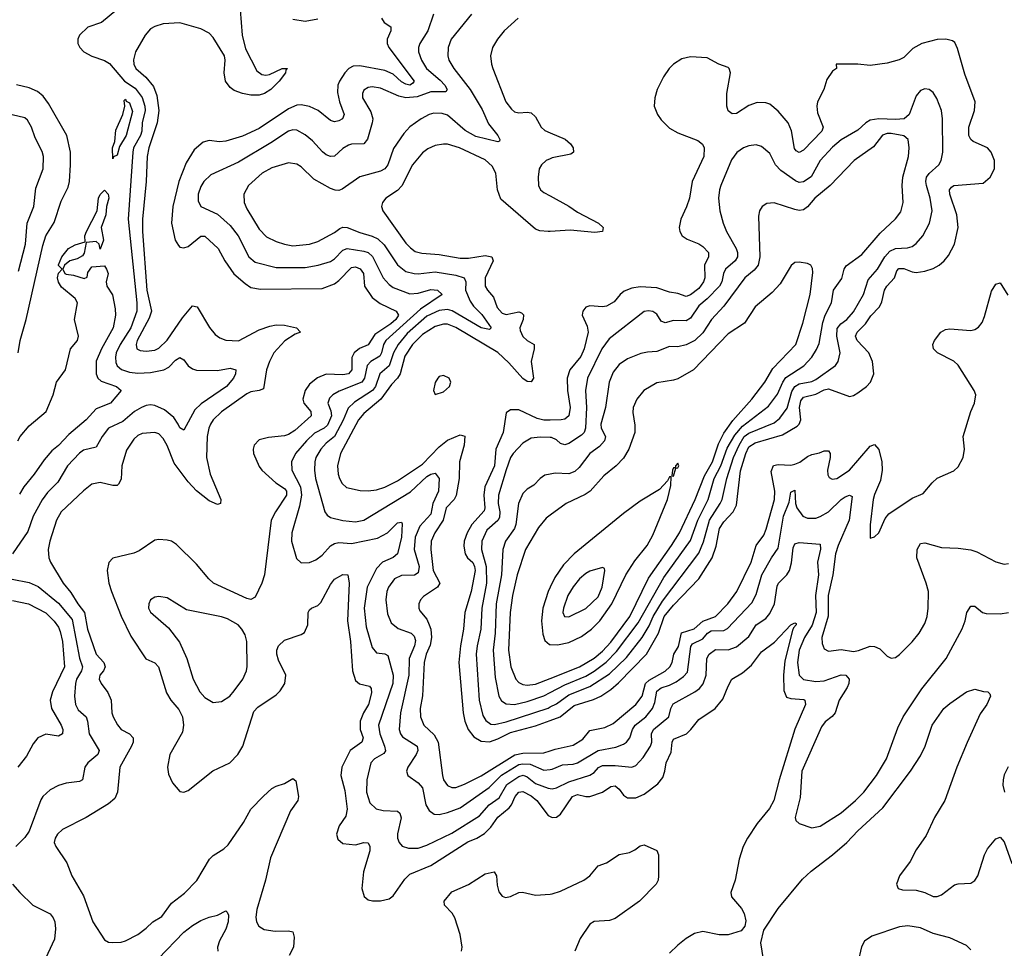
# Model space of a CAD drawing. Header units: inches. Extents: x 1682530 to 1839546, y 640742 to 791647.
# Tile 831 of 923: x 1787465 to 1792170, y 731784 to 736223. Entities that reach past the tile are written whole.
import ezdxf

# ---------------------------------------------------------------- set-up
doc = ezdxf.new("R2010")
doc.units = ezdxf.units.IN
doc.header["$MEASUREMENT"] = 0
doc.layers.add('B7783', color=7, linetype='Continuous')
doc.layers.add('B7793', color=7, linetype='Continuous')

msp = doc.modelspace()

# ---------------------------------------------------------------- linework, layer by layer
at = {"layer": 'B7783', "color": 5}
for points, elevation in [([(1787929.1, 736270.9), (1787856.5, 736210), (1787790, 736187.7), (1787751.1, 736150), (1787743.2, 736130), (1787742.7, 736110), (1787752.9, 736090), (1787771.5, 736070), (1787809.1, 736049.1), (1787870, 736027.6), (1787894.4, 736014.4), (1787966.1, 735930), (1788016.8, 735896.8), (1788050.9, 735850.9), (1788062.6, 735810), (1788063.9, 735790), (1788050.7, 735730), (1788048.1, 735690), (1788042.7, 735670), (1788009.2, 735610), (1788004.9, 735590), (1787983.4, 735270), (1788024, 734870), (1788024.1, 734830), (1787995.5, 734750), (1787945.5, 734670), (1787926.5, 734630), (1787922.1, 734610), (1787923.8, 734583.8), (1787930, 734568), (1787951.2, 734551.2), (1787990, 734538.6), (1788030, 734533.9), (1788090, 734537.3), (1788153.7, 734550), (1788177.7, 734562.3), (1788210, 734595.8), (1788230, 734608), (1788250, 734597.6), (1788270, 734568.1), (1788290, 734554), (1788310, 734548.6), (1788410, 734546.4), (1788470, 734557.3), (1788498, 734550), (1788495.6, 734530), (1788486.7, 734510), (1788453, 734470), (1788332.9, 734387.1), (1788302, 734358), (1788250, 734261.3), (1788230, 734271.6), (1788222.9, 734290), (1788201.1, 734321.1), (1788157.5, 734357.5), (1788110, 734378.9), (1788090, 734382.1), (1788070, 734378.4), (1788046.4, 734370), (1788013.4, 734350), (1787957.2, 734302.8), (1787889.7, 734270.3), (1787859.4, 734230), (1787830, 734179.8), (1787770, 734165.8), (1787750, 734151.4), (1787693.1, 734090), (1787647.2, 734012.8), (1787597.7, 733962.3), (1787572.6, 733927.4), (1787530.1, 733850), (1787503.4, 733776.6), (1787430.2, 733670)], 560), ([(1788518.3, 736270), (1788527.9, 736150), (1788544, 736084), (1788598.3, 735978.3), (1788621.5, 735961.5), (1788641.3, 735958.7), (1788658.2, 735961.8), (1788719, 735990), (1788744.7, 735990), (1788737.3, 735982.7), (1788735.8, 735970), (1788705.3, 735930), (1788665.5, 735890), (1788634.9, 735870), (1788610, 735863.2), (1788570, 735862), (1788530, 735869.9), (1788490, 735885.6), (1788470, 735899.9), (1788448.8, 735930), (1788442.8, 735970), (1788447.5, 736030), (1788443.4, 736050), (1788390, 736137.7), (1788370, 736158.6), (1788330, 736179.6), (1788230, 736208.6), (1788150, 736203.4), (1788110, 736190.7), (1788090, 736179.3), (1788064.5, 736150), (1788017.6, 736070), (1788008.7, 736031.3), (1788010.2, 736010), (1788019.2, 735990), (1788068.3, 735948.3), (1788103.9, 735903.9), (1788121.1, 735861.1), (1788130.5, 735790), (1788122.2, 735730), (1788082.6, 735610), (1788074.2, 735570), (1788069, 735450), (1788051.4, 735270), (1788051.8, 735210), (1788073.3, 734930), (1788094.1, 734830), (1788084, 734796), (1788026.7, 734690), (1788022.1, 734670), (1788025, 734650), (1788041.2, 734641.2), (1788070, 734638.7), (1788110, 734643.2), (1788130, 734652.6), (1788170, 734691.1), (1788242.4, 734797.6), (1788290, 734855.2), (1788313.5, 734850), (1788372, 734752), (1788398.6, 734718.6), (1788421.7, 734701.7), (1788450, 734691), (1788510, 734688.8), (1788610, 734740.3), (1788661, 734759), (1788690, 734764.7), (1788730, 734762.5), (1788788.2, 734750), (1788806.4, 734730), (1788780.8, 734719.2), (1788732.1, 734687.9), (1788679.6, 734630), (1788658.3, 734590), (1788644.1, 734550), (1788630, 734458.5), (1788610, 734450.5), (1788570, 734444.9), (1788550, 734434.5), (1788430, 734349.3), (1788390.1, 734310), (1788377.2, 734290), (1788368.5, 734270), (1788361, 734230), (1788357.7, 734130), (1788375.4, 734050), (1788426, 733930), (1788424, 733910), (1788410, 733905.1), (1788370, 733923.7), (1788310, 733970.5), (1788270, 734013.6), (1788203.3, 734103.3), (1788170, 734187.3), (1788150, 734221.4), (1788130, 734243.1), (1788110, 734250.5), (1788050, 734244.5), (1788030, 734235.2), (1788010, 734217.8), (1787975.1, 734164.9), (1787952.5, 734090), (1787950, 734026), (1787937.7, 734002.3), (1787930, 733996.4), (1787910, 733996.2), (1787850, 734010.6), (1787810, 734003.1), (1787770, 733971.7), (1787662.7, 733870), (1787641.1, 733830), (1787609.5, 733730), (1787601.7, 733690), (1787603.5, 733650), (1787611.6, 733630), (1787673, 733530), (1787710, 733484.6), (1787742.9, 733430), (1787774.3, 733390), (1787789.7, 733310), (1787830.6, 733190), (1787867.2, 733150), (1787873.6, 733130), (1787866.2, 733110), (1787847.9, 733090), (1787845.1, 733070), (1787853.5, 733050), (1787886.2, 733006.1), (1787901.4, 732970), (1787905.6, 732910), (1787911.6, 732890), (1787932.2, 732852.2), (1787950.1, 732830.1), (1787990, 732809.2), (1788007.6, 732790), (1788007.1, 732770), (1787999.8, 732750), (1787943.6, 732650), (1787932.3, 732530), (1787919.4, 732500.6), (1787890, 732475), (1787782.4, 732410), (1787670, 732352.6), (1787645.8, 732330), (1787634.3, 732310), (1787630.4, 732290.4), (1787637.6, 732270), (1787690, 732192.7), (1787714.2, 732130), (1787770, 732034.4), (1787814.9, 731910), (1787870, 731823.8), (1787890, 731813.7), (1787910, 731811.8), (1787950, 731813.1), (1787970, 731818.9), (1788029.8, 731850.2), (1788070, 731879.6), (1788100.5, 731910), (1788143.5, 731936.5), (1788190, 731999.8), (1788251.9, 732048.1), (1788311.5, 732108.5), (1788372, 732210), (1788390, 732227.4), (1788441.3, 732258.7), (1788461.7, 732278.3), (1788535.1, 732384.9), (1788570, 732448.9), (1788630, 732511.7), (1788670, 732548.5), (1788690, 732558.7), (1788730, 732571.8), (1788770, 732596.4), (1788785.1, 732585.1), (1788797.2, 732510), (1788794.9, 732490), (1788759.6, 732440.4), (1788664, 732216), (1788639.7, 732110), (1788597.9, 731970), (1788593.1, 731933.1), (1788596.1, 731910), (1788607, 731890), (1788633.7, 731873.7), (1788685.4, 731865.4), (1788750, 731868.1), (1788770, 731862.4), (1788776.8, 731836.8), (1788773.3, 731790), (1788752.6, 731750)], 580), ([(1789194.6, 736230), (1789206.2, 736210), (1789239.1, 736190), (1789238.7, 736170), (1789221.2, 736130), (1789220.7, 736110), (1789228.5, 736090), (1789350.1, 735930), (1789342.4, 735917.6), (1789330, 735909.9), (1789310, 735914.9), (1789290, 735926.3), (1789250, 735962.8), (1789210, 735980.2), (1789090, 736002.8), (1789059.2, 736000.8), (1789037.6, 735990), (1789018.3, 735970), (1788992.9, 735930), (1788985.5, 735910), (1788984.5, 735875.5), (1788992.9, 735830), (1789015.6, 735770), (1789008.1, 735750), (1788990, 735739.9), (1788970, 735734.9), (1788950, 735741), (1788890.6, 735790), (1788850, 735808.8), (1788810, 735816.2), (1788790, 735814), (1788750, 735796.6), (1788610, 735703.7), (1788530, 735666.6), (1788450, 735642.3), (1788419.8, 735639.8), (1788370, 735645.3), (1788341.9, 735638.1), (1788298.5, 735601.5), (1788261.1, 735538.9), (1788225.5, 735450), (1788197.5, 735330), (1788190.5, 735250), (1788208.7, 735168.7), (1788223.2, 735143.2), (1788230, 735136.5), (1788250, 735132.7), (1788270, 735138.7), (1788330, 735188.7), (1788350, 735188.4), (1788413.4, 735130), (1788446, 735070), (1788488.6, 735008.6), (1788541.8, 734961.8), (1788570, 734943), (1788615.7, 734935.7), (1788910, 734938.4), (1788970, 734961.2), (1788990, 734975.9), (1789050, 735038.8), (1789070, 735041.5), (1789092.1, 735032.1), (1789107.8, 735010), (1789112.8, 734950), (1789150, 734895), (1789187.2, 734867.2), (1789264.4, 734830), (1789275.5, 734810), (1789262.3, 734790), (1789238.7, 734770), (1789162.3, 734717.7), (1789130.3, 734669.7), (1789088.7, 734651.3), (1789063.4, 734630), (1789051.5, 734608.5), (1789051.8, 734550), (1789036.1, 734530), (1789010, 734525.6), (1788930, 734528.2), (1788888.8, 734511.2), (1788850, 734481.1), (1788829.5, 734450), (1788818.8, 734410), (1788822.9, 734390), (1788856.6, 734350), (1788857.4, 734330), (1788780, 734260), (1788750, 734239.9), (1788730, 734233.9), (1788653.3, 734226.7), (1788610, 734214.8), (1788584.8, 734190), (1788580.5, 734170), (1788582.3, 734150), (1788610, 734086.9), (1788622.7, 734070), (1788688.6, 734008.6), (1788730, 733981.6), (1788740.4, 733970), (1788740.3, 733950), (1788687, 733870), (1788666.7, 733830), (1788635, 733570), (1788622.4, 733530), (1788590, 733462.3), (1788570, 733452.1), (1788550, 733456), (1788391.1, 733530), (1788368.8, 733550), (1788310, 733620.4), (1788214.1, 733714.1), (1788190, 733729.8), (1788170, 733735.5), (1788130, 733738.5), (1788110, 733734.4), (1788035.6, 733684.4), (1788010, 733672.2), (1787910.2, 733649.8), (1787891, 733629), (1787882.2, 733590), (1787891.5, 733530), (1787903.5, 733490), (1787950, 733371.5), (1787996.2, 733276.2), (1788067.1, 733167.1), (1788110, 733148.6), (1788128.6, 733130), (1788165.9, 733005.9), (1788188, 732970), (1788224.8, 732924.8), (1788242.2, 732890), (1788247.6, 732850), (1788242.3, 732817.7), (1788181.8, 732710), (1788170.8, 732650), (1788176.1, 732616.1), (1788195, 732575), (1788230, 732533.4), (1788250, 732530.5), (1788270, 732538), (1788388.2, 732631.8), (1788468.4, 732670), (1788508, 732710), (1788531.9, 732750), (1788583.4, 732916.6), (1788603, 732936.9), (1788690, 732994.9), (1788710, 733014.6), (1788731.5, 733050), (1788736.2, 733090), (1788701.7, 733161.7), (1788693.3, 733190), (1788693.6, 733210), (1788702, 733230), (1788730, 733256.5), (1788810, 733283.6), (1788825.7, 733294.3), (1788842.7, 733330), (1788843.9, 733390), (1788850, 733401.6), (1788859.5, 733410), (1788890, 733422.2), (1788903.3, 733436.7), (1788950, 733523.2), (1788970, 733548.6), (1789010, 733571.4), (1789032.7, 733570), (1789040.2, 733530), (1789032.3, 733350), (1789045.3, 733250), (1789055, 733110), (1789070, 733064.6), (1789088.9, 733048.9), (1789137.4, 733037.4), (1789145.4, 733025.4), (1789145.8, 733005.8), (1789131.7, 732950), (1789107.2, 732910), (1789092.3, 732870), (1789091.4, 732830), (1789105.7, 732790), (1789100.2, 732770), (1789043.5, 732730), (1789003.7, 732650), (1788998.9, 732610), (1789018.1, 732538.1), (1789030.5, 732449.5), (1789024.2, 732415.7), (1788991.1, 732370), (1788979.1, 732330), (1788985.4, 732305.4), (1789010, 732285.2), (1789070, 732278.9), (1789110, 732289.2), (1789130, 732288.4), (1789137.7, 732270), (1789138.5, 732250), (1789107.2, 732150), (1789100.8, 732070), (1789111.8, 732031.8), (1789130, 732015.5), (1789150.3, 732010.3), (1789190, 732010.3), (1789230, 732020.3), (1789250, 732034.9), (1789305.9, 732114.1), (1789330, 732138.1), (1789430, 732179.3), (1789606.8, 732293.2), (1789650, 732310.1), (1789686.5, 732333.5), (1789716.8, 732363.2), (1789750, 732411.2), (1789804.9, 732455.1), (1789815.9, 732470), (1789832.8, 732510), (1789850, 732530.5), (1789870, 732534.2), (1789910, 732513.6), (1789935.9, 732490), (1789990, 732418), (1790000, 732413.6)], 620), ([(1789443, 736250), (1789416.1, 736170), (1789378, 736110), (1789371, 736090), (1789370.9, 736070), (1789385.8, 736030), (1789409.5, 735990), (1789474.8, 735934.8), (1789496.9, 735910), (1789508.4, 735890), (1789501.4, 735878.6), (1789430, 735878.4), (1789365, 735855), (1789310, 735849.5), (1789277.5, 735857.5), (1789190, 735896.1), (1789150, 735902.9), (1789130, 735899.8), (1789110, 735886.6), (1789102.8, 735870), (1789103.2, 735850), (1789143, 735783), (1789151.8, 735750), (1789150.1, 735730), (1789127.1, 735652.9), (1789110.1, 735629.9), (1789050.9, 735629.1), (1789036.1, 735623.9), (1789010, 735607.9), (1788970, 735571.6), (1788950, 735569.9), (1788930, 735577.3), (1788911.3, 735591.3), (1788863.7, 735643.7), (1788830, 735672.4), (1788790, 735695.4), (1788770, 735697.3), (1788750, 735690.6), (1788665.8, 735634.3), (1788510, 735543), (1788377.9, 735482.1), (1788344.6, 735450), (1788330, 735426), (1788318.2, 735390), (1788317.4, 735357.4), (1788330.2, 735330.2), (1788410, 735294.2), (1788470, 735240.2), (1788509.7, 735189.7), (1788559.4, 735090), (1788590, 735063.5), (1788690, 735038.2), (1788830, 735039.1), (1788890.7, 735049.3), (1788950, 735067.8), (1788970, 735080.8), (1789010, 735120.9), (1789030, 735129.6), (1789110, 735117.3), (1789130.8, 735110.8), (1789151, 735091), (1789201.2, 734990), (1789230, 734956.8), (1789250, 734942.9), (1789330, 734912.6), (1789370, 734915.3), (1789430, 734933.8), (1789461.3, 734930), (1789484.6, 734910), (1789379.8, 734840.2), (1789215.2, 734690), (1789203.1, 734670), (1789194.1, 734630), (1789185.4, 734614.6), (1789142.6, 734590), (1789124.9, 734570), (1789113.3, 734510), (1789099.8, 734490), (1788992.4, 734447.6), (1788961.6, 734430), (1788945.4, 734414.6), (1788936.8, 734390), (1788952.6, 734352.7), (1788954.8, 734330), (1788935.3, 734284.7), (1788919.8, 734270), (1788873.8, 734246.2), (1788836.3, 734210), (1788783.2, 734150), (1788763.2, 734110), (1788765.9, 734070), (1788806.9, 733990), (1788812.4, 733950), (1788802.3, 733897.7), (1788765.8, 733770), (1788763.6, 733730), (1788787.9, 733647.9), (1788810, 733626), (1788850, 733627.7), (1788879.7, 733640.3), (1788910, 733662.7), (1788950, 733707.9), (1788970, 733719.3), (1788990, 733723.6), (1789050, 733719.2), (1789175.1, 733744.9), (1789222.5, 733770), (1789270, 733817.6), (1789290, 733821.6), (1789293.3, 733813.3), (1789290.1, 733750), (1789270.1, 733669.9), (1789250, 733651.8), (1789198.2, 733630), (1789170, 733599.8), (1789125.3, 733510), (1789111.4, 733410), (1789121, 733321), (1789150, 733221.7), (1789170, 733195.9), (1789210, 733191.7), (1789223.5, 733183.5), (1789250.5, 733090), (1789247.4, 733050), (1789180.3, 732850), (1789185.3, 732810), (1789208.8, 732750), (1789212.4, 732727.6), (1789205.4, 732714.6), (1789160.2, 732690), (1789142.9, 732670), (1789123.5, 732590), (1789121.6, 732530), (1789138.9, 732478.9), (1789168.8, 732450), (1789202.4, 732442.4), (1789270, 732439.2), (1789281.5, 732430), (1789287.7, 732407.7), (1789271.2, 732331.2), (1789271.1, 732311.1), (1789278.3, 732290), (1789292.9, 732272.9), (1789322.7, 732262.7), (1789370, 732263.3), (1789410, 732277.3), (1789530, 732334.6), (1789662.6, 732417.4), (1789708.8, 732470), (1789756, 732504), (1789793.2, 732566.8), (1789850, 732605.3), (1789871.1, 732611.1), (1789890, 732603.1), (1789930, 732572.4), (1789990, 732549.6), (1790000, 732548.1)], 640), ([(1789623.5, 736250), (1789526.3, 736130), (1789512.1, 736090), (1789511.4, 736051.4), (1789516.3, 736030), (1789539.8, 735990), (1789618.5, 735890), (1789674.7, 735794.7), (1789705.5, 735725.5), (1789749.2, 735670), (1789760.3, 735650), (1789758, 735642), (1789750, 735638.9), (1789645.3, 735665.3), (1789593.7, 735693.7), (1789510, 735766.3), (1789484.4, 735775.6), (1789444.1, 735775.9), (1789422.4, 735770), (1789383.6, 735750), (1789329.6, 735710.4), (1789300.1, 735679.9), (1789252, 735608), (1789223.9, 735530), (1789210, 735509.8), (1789190, 735498.5), (1789090, 735472.2), (1789006.8, 735413.2), (1788990, 735407), (1788972.1, 735407.9), (1788950, 735416.5), (1788870, 735461.4), (1788810, 735519.4), (1788790, 735533.2), (1788750, 735539), (1788670, 735514.5), (1788623.5, 735490), (1788558, 735430), (1788536.6, 735390), (1788538, 735350), (1788550, 735319.5), (1788610, 735221.2), (1788644.8, 735184.8), (1788690, 735162.8), (1788730, 735149.5), (1788770, 735142.6), (1788849.9, 735150.1), (1788890, 735162.5), (1788970, 735206.7), (1788994.7, 735225.3), (1789010, 735231.5), (1789030, 735230.1), (1789090, 735205.9), (1789150, 735189.1), (1789175.8, 735175.8), (1789206.6, 735146.6), (1789270.7, 735050.7), (1789310, 735020.1), (1789349.7, 735009.7), (1789370, 735009.2), (1789450, 735018.5), (1789550, 735001.9), (1789589.1, 734990), (1789596.6, 734970), (1789595.1, 734930), (1789618, 734878), (1789633.5, 734853.5), (1789674.2, 734814.1), (1789717.6, 734750), (1789710, 734741.5), (1789670, 734749.5), (1789531.6, 734831.6), (1789510, 734837.7), (1789470, 734833.8), (1789410, 734806.3), (1789317.4, 734722.6), (1789273.5, 734670), (1789251.3, 734630), (1789230.7, 734569.3), (1789185.5, 734530), (1789166.1, 734470), (1789151.2, 734450), (1789064.8, 734395.2), (1789034, 734366), (1789010.9, 734309.1), (1788970, 734230.4), (1788930, 734199.2), (1788903.8, 734170), (1788880.4, 734130), (1788875.1, 734110), (1788874, 734070), (1788879.1, 734030), (1788923.2, 733870), (1788934.6, 733854.6), (1788950, 733844.2), (1789008.9, 733828.9), (1789070, 733822.4), (1789110, 733830.1), (1789333.2, 733966.8), (1789410, 734039.7), (1789430, 734050.6), (1789450, 734054.7), (1789469.4, 734030), (1789466.5, 733970), (1789439.6, 733910), (1789430, 733858.9), (1789377.4, 733802.6), (1789355.2, 733750), (1789350.8, 733690), (1789373.4, 733610), (1789370, 733578.9), (1789352.2, 733567.8), (1789290, 733565.8), (1789256.2, 733550), (1789226.7, 733510), (1789219.8, 733490), (1789215.5, 733450), (1789222.2, 733382.2), (1789240.5, 733340.5), (1789272.9, 733312.9), (1789335.6, 733290), (1789350, 733275.6), (1789355.9, 733255.9), (1789352, 733230), (1789326.3, 733170), (1789324.6, 733090), (1789284.6, 732910), (1789279.2, 732830), (1789284.4, 732810), (1789295, 732795), (1789365.2, 732750), (1789366.9, 732730), (1789359.5, 732710), (1789319.7, 732650), (1789312.8, 732630), (1789320.3, 732610), (1789370, 732575.6), (1789390.5, 732550.5), (1789405.9, 732470), (1789421.9, 732441.9), (1789445.9, 732425.9), (1789470, 732423.2), (1789510, 732432.9), (1789570, 732455.7), (1789707.9, 732552.1), (1789767.8, 732612.2), (1789850, 732662.1), (1789870, 732666.3), (1789904.5, 732664.5), (1789970, 732635.9), (1790000, 732638.7)], 660), ([(1788770, 736226.6), (1788830, 736215.7), (1788890, 736227.7)], 620), ([(1789846.5, 736230), (1789779.7, 736170), (1789748, 736130), (1789724.9, 736090), (1789714.7, 736050), (1789719.2, 736010), (1789726.4, 735990), (1789788.7, 735831.3), (1789815.4, 735795.4), (1789830, 735783.2), (1789850, 735777.6), (1789890, 735782), (1789910, 735778.9), (1789930, 735759.3), (1789956.5, 735710), (1789974.3, 735694.3), (1790000, 735683.2)], 680), ([(1787457.2, 734630), (1787466.6, 734690), (1787496.6, 734790), (1787576, 735144), (1787590.4, 735190), (1787630, 735254.6), (1787663.6, 735356.4), (1787697, 735423), (1787703.6, 735450), (1787707.7, 735530), (1787707.3, 735590), (1787689.8, 735670), (1787602.8, 735822.8), (1787577.8, 735857.8), (1787550, 735879.5), (1787510, 735898.3), (1787450, 735911.5)], 560), ([(1787459.1, 735020.9), (1787491.9, 735150), (1787500.5, 735250), (1787532.7, 735330), (1787542.6, 735417.4), (1787576.5, 735510), (1787579.1, 735570), (1787572.6, 735592.6), (1787538.3, 735658.3), (1787521.7, 735710), (1787503, 735743), (1787490, 735753.8), (1787428.5, 735768.5)], 580), ([(1790000, 735211), (1789990, 735210.5), (1789950, 735214.7), (1789930, 735221.9), (1789764.7, 735364.7), (1789748.4, 735410), (1789740.8, 735490), (1789722.6, 735522.6), (1789690, 735553.1), (1789566.9, 735610), (1789510, 735627.9), (1789490, 735629.1), (1789450, 735621.7), (1789414.7, 735605.3), (1789390, 735586.5), (1789342.8, 735530), (1789290.9, 735429.1), (1789270, 735407.5), (1789214, 735370), (1789198.2, 735350), (1789193.4, 735330), (1789199.6, 735310), (1789310, 735155.8), (1789332.1, 735132.1), (1789355.6, 735115.6), (1789387.3, 735107.3), (1789470, 735101), (1789570, 735083), (1789610, 735083.8), (1789690, 735096.7), (1789721.3, 735090), (1789726.9, 735070), (1789690.1, 734990), (1789690.1, 734950), (1789701, 734930), (1789730, 734897.2), (1789747, 734847), (1789770, 734819.8), (1789790, 734813.8), (1789850, 734826), (1789862.6, 734822.6), (1789873.1, 734813.1), (1789871.4, 734790), (1789855.3, 734750), (1789856.9, 734736.9), (1789870, 734709.2), (1789890, 734690.2), (1789923.1, 734670), (1789923.5, 734650), (1789909.1, 734590), (1789920.4, 734510), (1789910, 734492.5), (1789890, 734494.1), (1789870, 734507.6), (1789802.9, 734582.9), (1789750, 734632.6), (1789550, 734751.8), (1789510, 734767.1), (1789490, 734767.5), (1789450, 734756.8), (1789390, 734718.1), (1789342.8, 734670), (1789305.8, 734614.2), (1789282.6, 734530), (1789271.2, 734510), (1789241.1, 734478.9), (1789190.1, 734410), (1789110, 734339.9), (1789084.1, 734310), (1788997.3, 734150), (1788983.3, 734090), (1788986.7, 734050), (1788993.1, 734030), (1789006.3, 734006.3), (1789027.5, 733987.5), (1789092.1, 733972.1), (1789130.8, 733970.8), (1789170, 733975.5), (1789210, 733988.1), (1789270, 734019.4), (1789390, 734098.8), (1789470, 734181.1), (1789510, 734213.2), (1789570, 734239.1), (1789591.8, 734231.8), (1789589.5, 734189.5), (1789566.9, 734110), (1789565.6, 734030), (1789550.9, 733949.1), (1789541.4, 733930), (1789503.8, 733890), (1789489.4, 733830), (1789448.7, 733770), (1789431.7, 733730), (1789429.7, 733690), (1789441.1, 733590), (1789472.2, 733530), (1789461.1, 733510), (1789394.3, 733465.7), (1789380.2, 733450), (1789372.5, 733430), (1789371.8, 733410), (1789377.7, 733397.7), (1789410, 733356.8), (1789422.3, 733330), (1789429.1, 733309.1), (1789432.8, 733270), (1789426.1, 733233.9), (1789407.5, 733190), (1789397.6, 733150), (1789389.7, 732990.3), (1789378.5, 732930), (1789380.4, 732890), (1789396.2, 732850), (1789445, 732805), (1789464.9, 732770), (1789485.7, 732610), (1789490.9, 732590), (1789510, 732562), (1789530, 732553.1), (1789550, 732553.3), (1789590, 732568.2), (1789670, 732608.8), (1789831.7, 732708.3), (1789870, 732717.1), (1789970, 732717.7), (1790000, 732727.7)], 680), ([(1790000, 735558.5), (1789981.1, 735550), (1789959, 735530), (1789948.2, 735510), (1789942.2, 735470), (1789944.7, 735430), (1789953.7, 735410), (1789970, 735396.9), (1790000, 735380.8)], 680), ([(1787455.6, 734210), (1787467.2, 734230), (1787510, 734281.3), (1787591.5, 734350), (1787625.1, 734430), (1787640.9, 734490), (1787683.7, 734550), (1787707, 734650), (1787741.2, 734690), (1787746.6, 734710), (1787727.6, 734790), (1787741.2, 734870), (1787729.5, 734890), (1787664.5, 734944.5), (1787650, 734968), (1787645.3, 734990), (1787650, 735012), (1787668, 735030), (1787650, 735048), (1787650, 735051.3), (1787666.2, 735090), (1787698.9, 735130), (1787730, 735147.6), (1787778, 735162), (1787776.9, 735190), (1787783.5, 735210), (1787835.1, 735310), (1787841.1, 735370), (1787850, 735387.7), (1787870, 735407.7), (1787887.7, 735390), (1787890.2, 735370), (1787879.5, 735330), (1787875.8, 735290), (1787854, 735230), (1787865.5, 735170), (1787850, 735126), (1787844.5, 735150), (1787830, 735162.9), (1787782, 735158), (1787772.4, 735107.6), (1787764.9, 735095.1), (1787740, 735080.1), (1787704, 735070), (1787679.1, 735050), (1787670.6, 735030), (1787680.7, 735010), (1787686.9, 735006.9), (1787722, 735002), (1787773.2, 734986.8), (1787788, 734992), (1787790, 735014), (1787810, 735042), (1787870, 735046), (1787879.1, 735030), (1787887.3, 735010), (1787878.8, 734970), (1787881, 734950), (1787908, 734908), (1787921.6, 734841.6), (1787922.5, 734810), (1787911.4, 734750), (1787855.6, 734650), (1787830.3, 734590.3), (1787831, 734531), (1787838.3, 734510), (1787854.6, 734494.6), (1787928, 734470), (1787950.5, 734450), (1787898.8, 734390), (1787830, 734363), (1787783.2, 734310), (1787700.1, 734239.9), (1787650, 734187.9), (1787617.9, 734162.1), (1787581.3, 734118.7), (1787533.7, 734050), (1787484.2, 733990), (1787464.3, 733955.7)], 540), ([(1790000, 734309.2), (1789970, 734308.7), (1789937.5, 734317.5), (1789850, 734358), (1789810, 734358.4), (1789790, 734343.7), (1789774.9, 734250), (1789740.9, 734170), (1789733.8, 734090), (1789687.5, 733990), (1789682.4, 733950), (1789687.2, 733890), (1789684.4, 733875.6), (1789625.8, 733810), (1789603.8, 733770), (1789589.2, 733730), (1789586.8, 733706.8), (1789593.6, 733670), (1789605.8, 733650), (1789630, 733627.6), (1789639.1, 733610), (1789641.1, 733590), (1789622.9, 733490), (1789591.7, 733390), (1789586.3, 733310), (1789570.9, 733230), (1789563.1, 733150), (1789584.4, 732910), (1789591.9, 732870), (1789607.5, 732830), (1789634.9, 732794.9), (1789670, 732774.1), (1789710, 732771.2), (1789750, 732784.8), (1789810, 732815), (1789930, 732846.7), (1790000, 732872.3)], 720), ([(1790000, 734226.4), (1789952.2, 734227.8), (1789910, 734223), (1789870, 734199.4), (1789823.1, 734150), (1789811.3, 734130), (1789790, 734070.9), (1789752.8, 733950), (1789751.6, 733910), (1789759.2, 733870), (1789757.2, 733842.8), (1789750, 733829.3), (1789697, 733783), (1789673.8, 733730), (1789672.3, 733690), (1789694.7, 733610), (1789695.3, 733530), (1789672.9, 733410), (1789668.2, 733310), (1789650.9, 733230), (1789646.8, 733190), (1789661, 732970), (1789677.5, 732897.5), (1789692.9, 732872.9), (1789716.1, 732856.1), (1789733.8, 732853.8), (1789790, 732866.8), (1789990, 732932.7), (1790000, 732937.8)], 740), ([(1790000, 734050.6), (1789974.6, 734045.4), (1789952.2, 734030), (1789922, 733998), (1789890, 733979.2), (1789870, 733958.9), (1789849.1, 733910.9), (1789836.1, 733810), (1789829.7, 733790.3), (1789786.7, 733730), (1789773.3, 733690), (1789767.6, 733570), (1789741.8, 733430), (1789736.7, 733290), (1789727.8, 733210), (1789737.9, 733077.9), (1789755, 732990), (1789767.6, 732967.6), (1789790, 732952), (1789830, 732949.7), (1789890, 732963.6), (1789970, 732990.7), (1790000, 733006.5)], 760), ([(1790000, 733853.9), (1789980.5, 733839.5), (1789944.1, 733795.9), (1789882.1, 733690), (1789841.6, 733570), (1789819.5, 733470), (1789808.7, 733390), (1789801.6, 733210), (1789812, 733130), (1789836.1, 733070), (1789850, 733055.1), (1789870, 733045.5), (1789890, 733042.3), (1789930, 733045.9), (1790000, 733074)], 780), ([(1787429.4, 733549.4), (1787510, 733533.2), (1787552.9, 733512.9), (1787650, 733434.2), (1787715.2, 733355.2), (1787750.4, 733170.4), (1787764.7, 733130), (1787760.6, 733110), (1787736.4, 733070), (1787732.2, 733050), (1787726.9, 732990), (1787731.6, 732950), (1787744.2, 732924.2), (1787782, 732890), (1787789.5, 732870), (1787797.7, 732810), (1787845.2, 732730), (1787838.6, 732710), (1787791.3, 732670), (1787776.5, 732650), (1787764.4, 732590), (1787750, 732581), (1787686.4, 732573.6), (1787650, 732561.7), (1787610, 732541), (1787575.3, 732510), (1787565.8, 732494.2), (1787510, 732343.5), (1787490, 732313.7), (1787445.8, 732270)], 560), ([(1790000, 733510.2), (1789990.1, 733490), (1789965.1, 733410), (1789958.1, 733350), (1789965.1, 733285.1), (1789975.3, 733255.3), (1789996.9, 733236.9), (1790000, 733236.7)], 820), ([(1787430, 733446.9), (1787507.4, 733430), (1787590, 733387.3), (1787630, 733347.9), (1787650, 733319.7), (1787658.7, 733298.7), (1787669.7, 733250), (1787678.3, 733130), (1787621.7, 733010), (1787611.2, 732970), (1787617.4, 732930), (1787663.7, 732850), (1787670.7, 732830), (1787670.1, 732809.9), (1787650, 732797.6), (1787590, 732807), (1787551.8, 732790), (1787530, 732761.7), (1787498.1, 732701.9), (1787456.4, 732650)], 540), ([(1789576.2, 731770), (1789579.6, 731790), (1789569.9, 731850), (1789543.7, 731930), (1789531.4, 731951.4), (1789494.7, 731990), (1789493.7, 732010), (1789530, 732053.3), (1789610, 732089.5), (1789690, 732140.5), (1789733, 732150), (1789743.9, 732130), (1789746.3, 732086.3), (1789754.6, 732054.6), (1789770, 732033.7), (1789786.6, 732026.6), (1789810, 732031.1), (1789849.9, 732050.1), (1789868, 732052), (1789930, 732037.9), (1790000, 732043.1)], 580), ([(1787430.3, 732090), (1787465.3, 732050), (1787528.4, 731990), (1787610, 731948.7), (1787624.9, 731930), (1787632.9, 731910), (1787636.2, 731876.2), (1787632, 731828), (1787567.8, 731690)], 560), ([(1788126.5, 731733.5), (1788250, 731860.3), (1788290, 731893.4), (1788330, 731917), (1788370, 731932.7), (1788410, 731942), (1788450, 731962.8), (1788457.1, 731957.1), (1788462.5, 731942.5), (1788461.8, 731910), (1788450, 731875.1), (1788420, 731820), (1788410.9, 731790), (1788411.2, 731770)], 560)]:
    msp.add_lwpolyline(points, dxfattribs=dict(at, elevation=elevation))
for points, elevation in [([(1787910, 735558), (1787908.2, 735610), (1787919.5, 735640.5), (1787924.5, 735695.5), (1787958.2, 735770), (1787967.2, 735810), (1787963.6, 735836.4), (1787970, 735842.8), (1787973.1, 735833.1), (1787990, 735825.7), (1788004.2, 735784.2), (1787973.6, 735670), (1787942.4, 735617.6), (1787930, 735576), (1787913, 735567)], 540), ([(1789490, 734522.4), (1789470, 734517.6), (1789463.1, 734510), (1789450, 734489), (1789442.4, 734450), (1789450.9, 734430.9), (1789490, 734444.9), (1789518.9, 734470), (1789525.6, 734490), (1789517, 734510)], 720), ([(1788130, 733465.1), (1788110, 733462), (1788090.8, 733450), (1788081.6, 733430), (1788080.4, 733410), (1788090, 733390.8), (1788175.3, 733315.3), (1788228, 733248), (1788263.5, 733170), (1788294, 733070), (1788325.8, 733010), (1788350, 732983.1), (1788390, 732959.5), (1788430, 732964.2), (1788469.6, 732990), (1788490, 733014.4), (1788531, 733070), (1788548.5, 733110), (1788551.9, 733131.9), (1788549.8, 733250), (1788543, 733283), (1788527.2, 733310), (1788509.7, 733330), (1788458.5, 733358.5), (1788430, 733368.1), (1788262, 733402), (1788170, 733458.7)], 640)]:
    msp.add_lwpolyline(points, close=True, dxfattribs=dict(at, elevation=elevation))
at = {"layer": 'B7793', "color": 5}
for points, elevation in [([(1790000, 732872.3), (1790048.2, 732890), (1790115.4, 732944.6), (1790206.7, 732973.3), (1790242.7, 732990), (1790290, 733020.8), (1790326.8, 733053.2), (1790459.7, 733190), (1790518.3, 733290), (1790544.5, 733370), (1790590, 733424.9), (1790710.5, 733549.5), (1790774.6, 733650), (1790793.8, 733706.2), (1790810, 733791), (1790830, 733823.3), (1790874.9, 733870), (1790890, 733902.7), (1790910, 734066.5), (1790934.9, 734150), (1790950, 734180.6), (1790979.3, 734200.7), (1791110, 734238.9), (1791180.2, 734279.8), (1791190.5, 734290), (1791198.3, 734310), (1791192.3, 734370), (1791198.3, 734401.7), (1791210, 734419.2), (1791270, 734433.1), (1791310, 734453.5), (1791330, 734458.5), (1791430, 734422), (1791450, 734427.1), (1791470, 734439), (1791512.1, 734470), (1791531, 734490), (1791546.8, 734530), (1791539.8, 734590), (1791522.3, 734630), (1791467.7, 734690), (1791459.6, 734710), (1791466.5, 734730), (1791507.2, 734770), (1791532.2, 734807.8), (1791574.7, 734850), (1791585.3, 734874.7), (1791597.9, 734930), (1791609.4, 734950), (1791645, 734990), (1791656.9, 735023.1), (1791665.8, 735034.2), (1791690, 735033.9), (1791730, 735017.7), (1791750, 735014.4), (1791790, 735021), (1791830, 735034.3), (1791859.7, 735050), (1791883.8, 735070), (1791904.3, 735095.7), (1791932.5, 735150), (1791949.9, 735230), (1791944.3, 735290), (1791909.9, 735390), (1791909.3, 735410.7), (1791917.7, 735422.3), (1791930, 735430.2), (1792070, 735441.7), (1792103, 735470), (1792123.1, 735510), (1792123.9, 735550), (1792108.4, 735590), (1792090, 735611), (1792021.7, 735641.6), (1792010.5, 735650.5), (1792001, 735670), (1792001.6, 735710), (1792027.4, 735790), (1792031.2, 735830), (1791982.2, 735962.2), (1791946.2, 736086.1), (1791933.6, 736113.6), (1791922.8, 736122.8), (1791890.8, 736130.8), (1791850, 736128.1), (1791776.3, 736110), (1791733.6, 736086.4), (1791690, 736042), (1791668.3, 736031.7), (1791610, 736016.2), (1791530, 736004), (1791470, 736011.2), (1791366.8, 736010), (1791367.7, 735990), (1791350, 735977.6), (1791321.9, 735938.1), (1791308.7, 735890), (1791277.8, 735830), (1791274.2, 735810), (1791277.7, 735777.7), (1791304.9, 735710), (1791298.2, 735690), (1791210, 735600.2), (1791190, 735588.2), (1791175.8, 735595.8), (1791167.3, 735607.3), (1791152.7, 735692.7), (1791137.4, 735730), (1791090, 735786.2), (1791050, 735819), (1791030, 735826.6), (1790990, 735827.6), (1790950, 735813.3), (1790890, 735775.4), (1790870, 735773.5), (1790850, 735787.3), (1790844.2, 735810), (1790844.6, 735870), (1790862.5, 735970), (1790856, 735990), (1790850, 735994.6), (1790806.3, 736010), (1790750, 736040.5), (1790670, 736045.3), (1790630, 736035.9), (1790590, 736010.7), (1790569.4, 735990), (1790541.7, 735950), (1790511, 735890), (1790499.7, 735850), (1790497.8, 735810), (1790512.3, 735770), (1790530, 735745.2), (1790570, 735704.7), (1790610, 735682.4), (1790706.1, 735646.1), (1790728.1, 735628.1), (1790736.3, 735610), (1790734.1, 735570), (1790678.1, 735450), (1790665.9, 735370), (1790651.9, 735328.1), (1790624.6, 735270), (1790616.5, 735230), (1790619, 735210), (1790630.4, 735190), (1790654.2, 735174.2), (1790710, 735151.8), (1790730, 735139), (1790757.1, 735110), (1790757, 735090), (1790738.1, 735050), (1790739.7, 734990), (1790733.6, 734970), (1790710, 734938.2), (1790670, 734908.4), (1790650, 734900.8), (1790610, 734914.1), (1790570, 734920.5), (1790510, 734941.5), (1790430, 734945.6), (1790390, 734939.1), (1790353.7, 734926.3), (1790334.7, 734910), (1790305.9, 734874.1), (1790270, 734854.1), (1790250, 734850.6), (1790190, 734856), (1790171.3, 734848.7), (1790156, 734830), (1790153.4, 734810), (1790177.7, 734757.7), (1790181.5, 734730), (1790162.2, 734650), (1790147.4, 734612.6), (1790094.2, 734550), (1790082.1, 734510), (1790082.2, 734450), (1790095.3, 734370), (1790090, 734329), (1790070, 734313.3), (1790053.4, 734310), (1790000, 734309.2)], 720), ([(1790000, 732937.8), (1790030, 732953.2), (1790090, 732995.6), (1790190, 733034.9), (1790284.3, 733095.7), (1790365.1, 733174.9), (1790439.9, 733270), (1790473.9, 733326.1), (1790492, 733370), (1790536.4, 733443.6), (1790710, 733673.5), (1790732.8, 733727.2), (1790761.7, 733830), (1790813.2, 733910), (1790821.7, 733930), (1790844.8, 734030), (1790877, 734130), (1790902.6, 734190), (1790926.8, 734230), (1790950, 734246.8), (1791070, 734296), (1791098, 734318), (1791133.2, 734366.8), (1791154.9, 734445.1), (1791170, 734470.1), (1791190, 734482.3), (1791250, 734493.6), (1791270, 734503), (1791364.4, 734570), (1791376.5, 734590), (1791385.6, 734630), (1791369.9, 734710), (1791372.3, 734747.7), (1791389.9, 734770), (1791417.7, 734790), (1791450, 734826.2), (1791497.7, 734910), (1791520.1, 734979.9), (1791563.8, 735030), (1791599.5, 735090), (1791623.1, 735116.9), (1791650, 735129.7), (1791707.5, 735132.5), (1791730, 735138.6), (1791750, 735152.7), (1791781.2, 735190), (1791813.6, 735250), (1791825.7, 735310), (1791815.6, 735370), (1791798.9, 735430), (1791795.9, 735450), (1791799.3, 735470), (1791811.8, 735488.2), (1791857.5, 735530), (1791867.9, 735550), (1791877.4, 735590), (1791875, 735750), (1791870, 735789.3), (1791847.2, 735847.2), (1791830, 735875.6), (1791812, 735890), (1791790, 735892.3), (1791770, 735884.8), (1791750, 735859.1), (1791715.8, 735770), (1791691.7, 735750), (1791650, 735745.7), (1791570, 735748.9), (1791530, 735743.5), (1791509.2, 735730.8), (1791470, 735694.8), (1791390, 735648.6), (1791350, 735613.9), (1791290.8, 735550), (1791247.3, 735472.7), (1791210, 735448.3), (1791190, 735445.4), (1791173.2, 735453.2), (1791101.7, 735501.7), (1791077.3, 735530), (1791050, 735583.5), (1791010, 735617.7), (1790984.7, 735624.8), (1790950, 735620.9), (1790923.8, 735610), (1790891.7, 735588.3), (1790867.3, 735552.7), (1790815.4, 735430), (1790808.6, 735410), (1790805.2, 735370), (1790811, 735310), (1790827.1, 735250), (1790843.2, 735210), (1790888.4, 735130), (1790894.6, 735110), (1790894.7, 735090), (1790884.3, 735070), (1790838.7, 735030), (1790829.1, 735010), (1790820.5, 734970), (1790809.1, 734950), (1790750.6, 734889.4), (1790710, 734856.2), (1790670, 734796.6), (1790650, 734783.6), (1790590, 734785.3), (1790550, 734774), (1790530, 734781.4), (1790510, 734815.3), (1790490, 734829), (1790470, 734831.9), (1790450, 734827.6), (1790282.7, 734697.3), (1790247.5, 734650), (1790178.8, 734510), (1790168.7, 734450), (1790173.8, 734370), (1790168.9, 734270), (1790162.4, 734250), (1790150, 734236.6), (1790090, 734196.5), (1790070, 734190.6), (1790050, 734197), (1790030, 734214.5), (1790006.2, 734226.2), (1790000, 734226.4)], 740), ([(1790000, 735683.2), (1790072.1, 735652.1), (1790096.9, 735630), (1790110.2, 735610), (1790112.2, 735590), (1790099.2, 735580.8), (1790010, 735562.9), (1790000, 735558.5)], 680), ([(1790000, 733006.5), (1790070, 733043.2), (1790170, 733085.1), (1790210.7, 733109.3), (1790268, 733152), (1790317.1, 733202.9), (1790420.3, 733339.7), (1790543.6, 733556.4), (1790670, 733734.3), (1790706.5, 733830), (1790755.1, 733930), (1790783.4, 734030), (1790816.5, 734090), (1790845.6, 734174.4), (1790882.6, 734237.4), (1790919.4, 734280.6), (1791044, 734376), (1791086.7, 734433.3), (1791111.4, 734490), (1791127, 734513), (1791212.2, 734567.8), (1791249.9, 734610.1), (1791273.5, 734646.5), (1791285, 734675), (1791303.9, 734776.1), (1791314.3, 734810), (1791345.3, 734870), (1791353.4, 734930), (1791393.4, 734986.6), (1791405.4, 735030), (1791414.1, 735045.9), (1791490, 735101.4), (1791576.5, 735203.5), (1791650, 735271.3), (1791675.4, 735304.6), (1791686.8, 735350), (1791682.4, 735430), (1791686.1, 735470), (1791712.3, 735570), (1791716.5, 735610), (1791710.9, 735650), (1791690, 735668.4), (1791630, 735679.6), (1791610, 735679.9), (1791588.2, 735671.8), (1791545.1, 735614.9), (1791453.4, 735550), (1791339, 735430), (1791265.4, 735370), (1791230, 735329), (1791210, 735314.3), (1791190, 735311.7), (1791170, 735315.7), (1791070, 735347.3), (1791036.1, 735343.9), (1791012.7, 735330), (1791000.9, 735310), (1790995.6, 735284.4), (1791002.5, 735090), (1790993.5, 735050), (1790974.6, 735025.4), (1790930, 734989.8), (1790830, 734854.3), (1790770.7, 734789.3), (1790730, 734726.8), (1790691.9, 734690), (1790650, 734669.3), (1790610, 734659.9), (1790570, 734660.9), (1790510, 734637.3), (1790465.3, 734634.7), (1790432.7, 734627.3), (1790370, 734601.5), (1790330, 734574.6), (1790301.9, 734538.1), (1790282.6, 734490), (1790264.8, 734370), (1790242.7, 734290), (1790244.1, 734270), (1790264.3, 734230), (1790260.2, 734210), (1790236.4, 734183.6), (1790189.4, 734150), (1790138.2, 734081.8), (1790117.4, 734062.6), (1790090, 734051.9), (1790024.5, 734055.6), (1790000, 734050.6)], 760), ([(1790000, 735380.8), (1790090, 735332.6), (1790130, 735304), (1790230.4, 735250), (1790253, 735230), (1790250.8, 735210), (1790213.4, 735206.6), (1790096.4, 735216.4), (1790000, 735211)], 680), ([(1790000, 733074), (1790139.9, 733130), (1790210, 733171.7), (1790250, 733204.1), (1790290, 733247.5), (1790380.2, 733370), (1790470, 733553.6), (1790580.3, 733710), (1790617.5, 733770), (1790692.7, 733930), (1790737.3, 734042.7), (1790776.4, 734110), (1790804.6, 734195.4), (1790830, 734247), (1790872.6, 734307.4), (1790963.4, 734410), (1791026, 734490), (1791063.6, 734556.4), (1791173.9, 734670), (1791207.3, 734772.7), (1791242.1, 734910), (1791255.3, 735015.3), (1791253.9, 735033.9), (1791246.6, 735050), (1791230, 735058.3), (1791190, 735064.4), (1791170, 735062), (1791151.2, 735048.8), (1791099.8, 734960.2), (1791061.2, 734918.8), (1790980.3, 734850), (1790928.2, 734771.8), (1790850, 734721.2), (1790685, 734550), (1790610, 734506.6), (1790590, 734499.8), (1790510, 734488), (1790447.6, 734450), (1790413.8, 734410), (1790397.2, 734370), (1790395.2, 734344.8), (1790405.5, 734285.5), (1790404.7, 734250), (1790375.7, 734170), (1790350, 734127.2), (1790315.2, 734090), (1790256.8, 734043.2), (1790190.5, 733969.5), (1790166.6, 733953.4), (1790075.8, 733910), (1790000, 733853.9)], 780), ([(1790000, 732727.7), (1790024.2, 732735.8), (1790110, 732754.9), (1790156.1, 732783.9), (1790190, 732824.4), (1790260.8, 732839.2), (1790300.6, 732859.4), (1790410, 732950.1), (1790439.4, 732990), (1790455, 733050), (1790473.6, 733066.4), (1790550.4, 733109.6), (1790571.8, 733130), (1790582.7, 733150), (1790590.3, 733190), (1790613.6, 733226.4), (1790627.5, 733292.5), (1790688.9, 733311.1), (1790730, 733348.1), (1790789.9, 733370.1), (1790848.8, 733430), (1790892.4, 733490), (1790959.9, 733630), (1790984.5, 733710), (1791020.9, 733759.1), (1791032.7, 733787.3), (1791071.4, 733930), (1791073.5, 733970), (1791056.4, 734063.6), (1791068.1, 734091.9), (1791090, 734097.5), (1791150, 734093.8), (1791170, 734098.2), (1791192.5, 734107.5), (1791230, 734135.5), (1791250, 734145), (1791287.4, 734152.6), (1791310, 734162.5), (1791330, 734162.7), (1791337.8, 734150), (1791338.9, 734130), (1791325.4, 734070), (1791327.1, 734047.1), (1791334, 734034), (1791347.1, 734027.1), (1791370, 734030.2), (1791430.5, 734069.5), (1791530, 734183.8), (1791550, 734192.4), (1791570, 734168.5), (1791584.4, 734110), (1791586.8, 734070), (1791579.2, 734020.8), (1791550, 733954), (1791544.1, 733930), (1791529.1, 733809.1), (1791530, 733744.7), (1791550, 733751), (1791570, 733770.8), (1791601.1, 733838.9), (1791618.4, 733861.6), (1791730, 733936.4), (1791782, 733958), (1791825.1, 734010), (1791848.8, 734031.2), (1791930, 734066.7), (1791950, 734086), (1791974.5, 734130), (1791979.7, 734170), (1791974.2, 734230), (1792011.1, 734350), (1792028.4, 734390), (1792034, 734430), (1792026.8, 734450), (1791950, 734571.7), (1791930, 734590.6), (1791851.1, 734630), (1791832.6, 734650), (1791828.3, 734670), (1791836.3, 734690), (1791867.8, 734730), (1791890, 734742.7), (1791910, 734745.2), (1792010, 734736.9), (1792030, 734741.5), (1792047.2, 734752.8), (1792064.4, 734775.6), (1792075.9, 734804.1), (1792110, 734924.9), (1792130, 734959.5), (1792150, 734965.5), (1792187, 734907)], 680), ([(1790000, 733236.7), (1790034.5, 733234.5), (1790090, 733245.6), (1790150, 733275), (1790198.4, 733310), (1790237.5, 733350), (1790295.4, 733430), (1790362.3, 733570), (1790404, 733636), (1790463.5, 733710), (1790490, 733759.8), (1790560.2, 733930), (1790576.8, 733996.8), (1790578, 734038), (1790570, 734037.2), (1790561.1, 734018.9), (1790522, 733978), (1790430, 733922), (1790350, 733862), (1790115.5, 733670), (1790063.5, 733616.5), (1790023, 733557), (1790000, 733510.2)], 820), ([(1790000, 732638.7), (1790010, 732639.6), (1790058.8, 732661.1), (1790110, 732665), (1790130, 732671), (1790230, 732730.1), (1790314.7, 732745.3), (1790350, 732759.4), (1790364.1, 732770), (1790380.6, 732790), (1790394.2, 732830), (1790406.1, 732850), (1790457.8, 732890), (1790489.1, 732930.9), (1790500.9, 732959.1), (1790510, 733013.5), (1790530, 733028.4), (1790570, 733041.3), (1790601.6, 733058.4), (1790636.8, 733083.2), (1790655.7, 733104.3), (1790672.9, 733227.1), (1790681, 733239), (1790730, 733263.4), (1790752.6, 733290), (1790770, 733302.2), (1790830, 733303.4), (1790847.4, 733312.6), (1790964.5, 733435.5), (1790984.9, 733475.1), (1791012, 733570), (1791057.1, 733650), (1791090, 733696.2), (1791114.5, 733850), (1791142.7, 733917.3), (1791150, 733964), (1791170, 733974.4), (1791172.5, 733910), (1791178.6, 733890), (1791207.8, 733850), (1791230, 733839.8), (1791270, 733840.7), (1791290, 733848.5), (1791330, 733871.2), (1791390, 733928.9), (1791410, 733942.1), (1791431, 733951), (1791443.9, 733943.9), (1791429.7, 733830), (1791376.3, 733710), (1791364.4, 733670), (1791351.5, 733570), (1791329.4, 733470), (1791328.8, 733371.2), (1791299, 733270), (1791300.4, 733240.4), (1791310, 733215.5), (1791330, 733204.9), (1791390, 733212.5), (1791450, 733202.4), (1791473.1, 733206.9), (1791530, 733229.1), (1791550, 733226.3), (1791575.5, 733215.5), (1791610, 733180.5), (1791630, 733170.4), (1791650, 733174.4), (1791670, 733188.4), (1791730, 733248.7), (1791763.5, 733290), (1791790, 733337.1), (1791801.8, 733370), (1791806.8, 733410), (1791807.7, 733490), (1791797.2, 733530), (1791751.9, 733650), (1791754.5, 733690), (1791770, 733718.7), (1791790, 733722.4), (1791870, 733699.5), (1791950, 733697), (1792010, 733688.8), (1792039.5, 733679.5), (1792130, 733631.5), (1792170, 733620.3), (1792190, 733624)], 660), ([(1790000, 732548.1), (1790010, 732546.6), (1790030, 732550.5), (1790090, 732580.1), (1790190, 732611.1), (1790210, 732623.9), (1790231.7, 732648.3), (1790250, 732657.9), (1790310, 732658.2), (1790389.9, 732650.1), (1790410, 732658.5), (1790444.3, 732695.7), (1790480.2, 732750), (1790485.8, 732770), (1790484.9, 732810), (1790493.2, 732830), (1790566.5, 732890), (1790576.2, 732930), (1790587.5, 732952.5), (1790690.7, 733009.3), (1790713.4, 733026.6), (1790731.1, 733048.9), (1790745.7, 733090), (1790748.8, 733170), (1790760.5, 733190), (1790790, 733211.7), (1790850, 733211.1), (1790890, 733224.4), (1790950, 733275.3), (1790984.9, 733330), (1791030, 733360.9), (1791050, 733384.1), (1791072.3, 733430), (1791084.6, 733515.4), (1791091.4, 733530), (1791130.4, 733569.6), (1791144.1, 733590), (1791153.6, 733626.4), (1791161.1, 733698.9), (1791170, 733717.1), (1791190, 733723.7), (1791290, 733715.8), (1791292.5, 733692.5), (1791278, 733630), (1791281.9, 733570), (1791267.7, 733470), (1791272.1, 733390), (1791251.9, 733328.1), (1791216.2, 733270), (1791189.8, 733210), (1791182, 733150), (1791189.6, 733090), (1791210, 733068.9), (1791270, 733060.1), (1791310, 733062.7), (1791391.5, 733091.5), (1791413.4, 733090), (1791429.2, 733070), (1791427.7, 733050), (1791419.4, 733030), (1791381.8, 732970), (1791361.8, 732910), (1791347.5, 732892.5), (1791313.6, 732866.4), (1791296.6, 732843.4), (1791202.6, 732630), (1791194.4, 732505.6), (1791170.4, 732410), (1791174.2, 732394.2), (1791190, 732380.5), (1791250, 732359.3), (1791290, 732367.9), (1791390, 732432.2), (1791459.8, 732490), (1791498.5, 732530), (1791558.9, 732610), (1791608.2, 732690), (1791661.6, 732838.4), (1791686.5, 732890), (1791775.9, 733024.1), (1791892.6, 733170), (1791968.9, 733311.1), (1791983.5, 733350), (1791992, 733390), (1792010, 733418.8), (1792030, 733418.8), (1792066, 733390), (1792084, 733384), (1792150, 733382.4), (1792190, 733389.1)], 640), ([(1790000, 732413.6), (1790010, 732409.1), (1790030, 732410.2), (1790050, 732424.9), (1790106.9, 732510), (1790130, 732519.7), (1790170, 732509), (1790190, 732509), (1790249.6, 732530.4), (1790290, 732557.3), (1790310, 732560.2), (1790330, 732544.2), (1790350, 732515.8), (1790370, 732503.5), (1790410, 732502.6), (1790450, 732521), (1790514.8, 732570), (1790539.2, 732600.8), (1790548.7, 732630), (1790553.9, 732670), (1790578.5, 732721.5), (1790583, 732770), (1790590, 732783.6), (1790650.9, 732809.1), (1790672.9, 732830), (1790710, 732877.3), (1790789.4, 732930.6), (1790825.4, 732974.6), (1790850, 733037.6), (1790868.7, 733070), (1790919.6, 733100.4), (1790962.9, 733137.1), (1791010, 733200.6), (1791071.8, 733248.2), (1791150, 733330.3), (1791170, 733339.1), (1791176.1, 733336.1), (1791176.4, 733330), (1791163.4, 733316.6), (1791157.5, 733302.5), (1791122.1, 733157.9), (1791114.6, 733090), (1791117.1, 733017.1), (1791130, 732985), (1791150, 732978.1), (1791212.9, 732972.9), (1791217.8, 732970), (1791220.5, 732950), (1791168.7, 732831.3), (1791093.8, 732590), (1791069.7, 732490.3), (1791047.8, 732452.2), (1790990, 732379.8), (1790942.7, 732310), (1790921.8, 732270), (1790902.6, 732210), (1790884.2, 732110), (1790863.1, 732050), (1790866, 732030), (1790914.6, 731974.6), (1790928, 731950), (1790934.5, 731914.5), (1790930.2, 731889.8), (1790912.6, 731867.4), (1790851.4, 731848.6), (1790808, 731848), (1790730, 731864.1), (1790690, 731854.6), (1790650, 731830.8), (1790610, 731798.4), (1790570, 731760.7)], 620), ([(1791020.3, 731730), (1791007.1, 731810), (1791021.8, 731870), (1791090, 731974.9), (1791205.8, 732114.2), (1791247, 732153), (1791349, 732230), (1791417.8, 732290), (1791470, 732346), (1791590, 732456), (1791721.8, 732630), (1791770, 732704.2), (1791792.5, 732750), (1791826.2, 732850), (1791882, 732930), (1791910, 732954.9), (1791989.4, 733010), (1792030, 733022.8), (1792071, 733011), (1792092, 733010), (1792101, 733001), (1792104, 732990), (1792086.7, 732950), (1792055.8, 732904.2), (1791992.4, 732767.6), (1791943.6, 732650), (1791886.4, 732490), (1791836.1, 732410), (1791796.8, 732323.2), (1791750, 732254.7), (1791721.2, 732198.8), (1791668.9, 732130), (1791655.5, 732090), (1791662.8, 732070), (1791684.2, 732064.2), (1791750, 732062), (1791790, 732050.4), (1791830, 732032), (1791850, 732032), (1791870, 732040.3), (1791933, 732087), (1791950, 732092.3), (1792010, 732095.6), (1792030, 732107.4), (1792044.5, 732130), (1792076.4, 732230), (1792090, 732259.2), (1792130, 732306.9), (1792150, 732314.6), (1792170, 732293.4), (1792206.4, 732190)], 620), ([(1792189.3, 732650.7), (1792170, 732612.7), (1792165.3, 732590), (1792164, 732564), (1792171.8, 732530)], 640), ([(1790000, 732043.1), (1790010, 732043.9), (1790050, 732056.6), (1790161.1, 732110), (1790189.9, 732130.1), (1790230, 732178.7), (1790270, 732192.9), (1790330, 732233), (1790378.6, 732241.4), (1790405.3, 732254.7), (1790430, 732274), (1790450, 732278.8), (1790510, 732252), (1790517.3, 732230), (1790518, 732130), (1790516.3, 732110), (1790507.3, 732090), (1790426.7, 732010), (1790310, 731926), (1790283.7, 731916.3), (1790210, 731912.4), (1790190, 731899.8), (1790143.5, 731830), (1790118.5, 731770)], 580), ([(1792010, 731776.2), (1791990, 731797.4), (1791910, 731833.7), (1791830, 731854), (1791770, 731881.8), (1791710, 731891.6), (1791670, 731886.5), (1791538, 731842), (1791501.7, 731818.3), (1791488.5, 731791.5), (1791470, 731714)], 620)]:
    msp.add_lwpolyline(points, dxfattribs=dict(at, elevation=elevation))
for points, elevation in [([(1790610, 734104), (1790598.8, 734090), (1790599.8, 734080.2), (1790590, 734081.2), (1790585.3, 734070), (1790582, 734042), (1790590, 734041), (1790600.2, 734079.8), (1790610, 734080.7), (1790614.3, 734090)], 820), ([(1790250, 733603.7), (1790190, 733587.1), (1790170, 733576.5), (1790140.2, 733550), (1790110, 733511.8), (1790084.1, 733470), (1790063.2, 733410), (1790061.1, 733390), (1790068.9, 733370), (1790090, 733368.2), (1790170, 733408.6), (1790230, 733464.3), (1790247.9, 733510), (1790262, 733590), (1790259.1, 733599.1)], 840)]:
    msp.add_lwpolyline(points, close=True, dxfattribs=dict(at, elevation=elevation))

doc.saveas('drawing.dxf')
